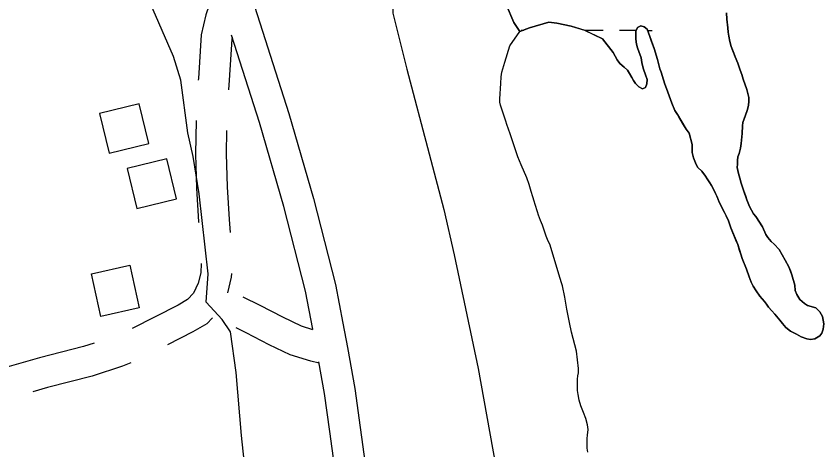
# Model space of a CAD drawing. Extents: x 3172297 to 3210190, y 958463 to 983887.
# Drawn here: x 3187707 to 3188496, y 973793 to 974218 of the extents above; entities that cross this region are included whole.
import ezdxf

# ---------------------------------------------------------------- set-up
doc = ezdxf.new("R2010")
doc.units = 0
for name, color, linetype in [('V-BLDG-OTLN', 7, 'Continuous'), ('V-LEVE-TOET', 7, 'Continuous'), ('V-ROAD-CNTR', 7, 'Continuous'), ('V-SITE-VEGE', 7, 'Continuous'), ('V-TOPO-SHOR', 7, 'Continuous'), ('V-WETL-SWMP', 7, 'Continuous')]:
    doc.layers.add(name, color=color, linetype=linetype)

msp = doc.modelspace()

# ---------------------------------------------------------------- linework, layer by layer
at = {"layer": 'V-BLDG-OTLN'}
for points in [[(3187797.91, 974083.5), (3187836.78, 974092.95), (3187827.33, 974131.82), (3187788.46, 974122.37)], [(3187824.84, 974029.64), (3187863.71, 974039.09), (3187854.26, 974077.96), (3187815.39, 974068.51)], [(3187827.36, 973932.26), (3187789.85, 973923.95), (3187780.59, 973965.74), (3187818.1, 973974.05)]]:
    msp.add_lwpolyline(points, close=True, dxfattribs=at)
at = {"layer": 'V-LEVE-TOET'}
for points in [[(3187812.75, 975311.54), (3187865.64, 975089.5), (3187898.3, 974930.68), (3187922.2, 974810.29), (3187950.22, 974677.98), (3187983.76, 974539.42), (3188006.22, 974441.43), (3188024.24, 974381.58), (3188041.85, 974334.98), (3188052.15, 974308.31), (3188064.47, 974283.47), (3188073.9, 974267.53), (3188079.06, 974252.37), (3188080.77, 974239.82), (3188077.39, 974230.07), (3188075.19, 974226.21), (3188075.02, 974220.53), (3188088.96, 974165.92), (3188110.58, 974083), (3188124.92, 974028.6), (3188135.14, 973984.1), (3188158.37, 973873.02), (3188172.66, 973794.92), (3188192.43, 973686.05)], [(3187934.76, 973737.24), (3187927.22, 973807.56), (3187921.97, 973869.21), (3187916.34, 973908.84), (3187908.23, 973920.92), (3187892.78, 973937.9), (3187894.7, 973965.58), (3187885.79, 974043.84), (3187879.95, 974080.39), (3187874.67, 974103.66), (3187868.04, 974155.12), (3187860.66, 974178.15), (3187835.33, 974236.95), (3187797.94, 974321.54), (3187781.01, 974380.16), (3187755.95, 974468.09), (3187734.8, 974564.45), (3187724.84, 974625.68), (3187710.43, 974724.17), (3187700.88, 974794.49)]]:
    msp.add_lwpolyline(points, dxfattribs=at)
at = {"layer": 'V-ROAD-CNTR'}
for points in [[(3187695.8, 975259.47), (3187713.42, 975185.19), (3187733.82, 975090.77), (3187763.96, 974945.92), (3187778.93, 974869.64), (3187788.87, 974822.52), (3187798.63, 974776.04), (3187816.59, 974681.93), (3187831.96, 974603.91), (3187847.21, 974536.42), (3187876.48, 974426.69), (3187907.85, 974327.97), (3187932.09, 974252.24), (3187973.53, 974122.41), (3187997.65, 974039.38), (3188018.97, 973955.24), (3188026.32, 973917.23), (3188030.94, 973893.57), (3188038.01, 973853.3), (3188043.34, 973815.39), (3188056.48, 973717.93)], [(3187902.02, 974247.8), (3187892.26, 974218.9), (3187887.97, 974199.52), (3187885.09, 974156.84), (3187884.99, 974155.21)], [(3187918.18, 974197.17), (3187917.75, 974195.25), (3187915.03, 974154.97), (3187914.48, 974145.52)], [(3187996.97, 973910.97), (3187996.87, 973911.5), (3187989.68, 973948.7), (3187968.7, 974031.51), (3187944.83, 974113.66), (3187917.58, 974199.05)], [(3187882.82, 974115.53), (3187882.2, 974082.76), (3187883.21, 974049.4), (3187885.37, 974016.62), (3187885.43, 974015.73)], [(3187912.64, 974105.8), (3187912.21, 974082.93), (3187913.18, 974050.84), (3187915.3, 974018.7), (3187916.22, 974006.02)], [(3187887.78, 973975.81), (3187887.79, 973975.59), (3187887.43, 973966.47), (3187885.02, 973956.46), (3187880.28, 973946.54), (3187874.44, 973940.45), (3187865.23, 973934.99), (3187820.51, 973912.18)], [(3187917.43, 973966.07), (3187917.29, 973962.33), (3187913.63, 973947.15)], [(3187996.98, 973910.93), (3187985.85, 973914.4), (3187967.58, 973923.08), (3187945.33, 973934.53), (3187928.81, 973942.88)], [(3187898.9, 973922.61), (3187893.26, 973916.74), (3187879.71, 973908.7), (3187854.99, 973896.09)], [(3188003.16, 973878.33), (3187995.05, 973880.1), (3187974.89, 973886.39), (3187954.27, 973896.19), (3187931.7, 973907.81), (3187921.93, 973912.75)], [(3187783.29, 973897.73), (3187772.86, 973894.33), (3187729.94, 973883.33), (3187695.69, 973873.54), (3187687.13, 973870.46)], [(3187819.05, 973878.57), (3187810.83, 973875.15), (3187781.24, 973865.51), (3187737.79, 973854.37), (3187723.25, 973850.22)], [(3188026.79, 973713.66), (3188013.63, 973811.29), (3188008.37, 973848.62), (3188002.93, 973879.6)]]:
    msp.add_lwpolyline(points, dxfattribs=at)
at = {"layer": 'V-SITE-VEGE'}
for p, q in [((3188185.86, 974229.19), (3188193.29, 974211.41)), ((3188401.44, 974214.65), (3188401.17, 974220.78)), ((3188193.29, 974211.41), (3188199.19, 974202.53)), ((3188208.63, 974206.32), (3188227.55, 974211.86)), ((3188227.55, 974211.86), (3188235.51, 974210.89)), ((3188235.51, 974210.89), (3188249.39, 974207.78)), ((3188402.59, 974206.34), (3188401.44, 974214.65)), ((3188199.19, 974202.53), (3188208.63, 974206.32)), ((3188249.39, 974207.78), (3188262.26, 974204.14)), ((3188262.26, 974204.14), (3188279.9, 974195.66)), ((3188312.47, 974195.21), (3188312.63, 974203.09)), ((3188312.63, 974203.09), (3188314.36, 974206.6)), ((3188314.36, 974206.6), (3188317.63, 974208.38)), ((3188317.63, 974208.38), (3188320.71, 974207.31)), ((3188320.71, 974207.31), (3188323.57, 974204.92)), ((3188323.57, 974204.92), (3188326.24, 974197.93)), ((3188402.84, 974202.18), (3188402.59, 974206.34)), ((3188404.43, 974193), (3188402.84, 974202.18)), ((3188279.9, 974195.66), (3188290.45, 974182.14)), ((3188313.16, 974190.4), (3188312.47, 974195.21)), ((3188326.24, 974197.93), (3188330.48, 974186.14)), ((3188314.06, 974186.68), (3188313.16, 974190.4)), ((3188317.85, 974176.86), (3188314.06, 974186.68)), ((3188330.48, 974186.14), (3188333.62, 974175.43)), ((3188405.78, 974187.97), (3188404.43, 974193)), ((3188409.57, 974177.92), (3188405.78, 974187.97)), ((3188290.45, 974182.14), (3188294.22, 974174.94)), ((3188294.22, 974174.94), (3188296.87, 974171.46)), ((3188296.87, 974171.46), (3188301.27, 974167.77)), ((3188318.32, 974172.48), (3188317.85, 974176.86)), ((3188319, 974169.42), (3188318.32, 974172.48)), ((3188333.62, 974175.43), (3188336.09, 974166.26)), ((3188412.24, 974171.81), (3188409.57, 974177.92)), ((3188414.48, 974164.82), (3188412.24, 974171.81)), ((3188301.27, 974167.77), (3188304.36, 974164.72)), ((3188304.36, 974164.72), (3188308.79, 974157.75)), ((3188320.12, 974165.71), (3188319, 974169.42)), ((3188322.12, 974160.25), (3188320.12, 974165.71)), ((3188336.09, 974166.26), (3188337.21, 974162.76)), ((3188337.21, 974162.76), (3188341.01, 974151.18)), ((3188416.04, 974160.67), (3188414.48, 974164.82)), ((3188308.79, 974157.75), (3188310.34, 974154.69)), ((3188310.34, 974154.69), (3188312.11, 974151.86)), ((3188323.69, 974155.66), (3188322.12, 974160.25)), ((3188323.28, 974151.5), (3188323.69, 974155.66)), ((3188417.6, 974156.09), (3188416.04, 974160.67)), ((3188420.96, 974145.82), (3188417.6, 974156.09)), ((3188312.11, 974151.86), (3188315.64, 974148.38)), ((3188315.64, 974148.38), (3188319.15, 974146.66)), ((3188319.15, 974146.66), (3188321.99, 974147.99)), ((3188321.99, 974147.99), (3188323.28, 974151.5)), ((3188341.01, 974151.18), (3188347.71, 974132.62)), ((3188422.98, 974137.96), (3188420.96, 974145.82)), ((3188347.71, 974132.62), (3188350.82, 974125.42)), ((3188422.59, 974130.29), (3188423, 974134.67)), ((3188423, 974134.67), (3188422.98, 974137.96)), ((3188350.82, 974125.42), (3188353.26, 974121.5)), ((3188417.24, 974113.61), (3188421.32, 974125.25)), ((3188421.32, 974125.25), (3188422.59, 974130.29)), ((3188353.26, 974121.5), (3188361.68, 974107.11)), ((3188416.65, 974102.89), (3188416.82, 974110.33)), ((3188416.82, 974110.33), (3188417.24, 974113.61)), ((3188361.68, 974107.11), (3188364.55, 974103.19)), ((3188364.55, 974103.19), (3188367.69, 974092.04)), ((3188415.41, 974093.03), (3188416.65, 974102.89)), ((3188367.69, 974092.04), (3188367.74, 974084.38)), ((3188415, 974088.64), (3188415.41, 974093.03)), ((3188367.74, 974084.38), (3188368.87, 974079.13)), ((3188413.5, 974083.38), (3188415, 974088.64)), ((3188368.87, 974079.13), (3188371.54, 974072.58)), ((3188411.8, 974076.58), (3188412.21, 974080.09)), ((3188411.82, 974072.86), (3188411.8, 974076.58)), ((3188412.21, 974080.09), (3188413.5, 974083.38)), ((3188371.54, 974072.58), (3188373.32, 974069.75)), ((3188373.32, 974069.75), (3188377.06, 974066.06)), ((3188411.63, 974069.58), (3188411.82, 974072.86)), ((3188412.76, 974063.89), (3188411.63, 974069.58)), ((3188377.06, 974066.06), (3188380.82, 974061.05)), ((3188380.82, 974061.05), (3188382.37, 974058.43)), ((3188414.33, 974059.3), (3188412.76, 974063.89)), ((3188382.37, 974058.43), (3188385.02, 974054.72)), ((3188385.02, 974054.72), (3188386.57, 974052.11)), ((3188386.57, 974052.11), (3188389.23, 974047.09)), ((3188415.67, 974054.28), (3188414.33, 974059.3)), ((3188417.91, 974047.29), (3188415.67, 974054.28)), ((3188389.23, 974047.09), (3188390.57, 974044.26)), ((3188390.57, 974044.26), (3188394.13, 974035.74)), ((3188421.04, 974038.12), (3188417.91, 974047.29)), ((3188423.71, 974031.35), (3188421.04, 974038.12)), ((3188394.13, 974035.74), (3188399.23, 974025.49)), ((3188427.48, 974024.37), (3188423.71, 974031.35)), ((3188399.23, 974025.49), (3188401.01, 974022.43)), ((3188401.01, 974022.43), (3188403.01, 974017.42)), ((3188429.69, 974021.54), (3188427.48, 974024.37)), ((3188436.33, 974011.73), (3188429.69, 974021.54)), ((3188403.01, 974017.42), (3188405.47, 974010.64)), ((3188405.47, 974010.64), (3188412.15, 973994.27)), ((3188439.66, 974004.09), (3188436.33, 974011.73)), ((3188441.43, 974001.04), (3188439.66, 974004.09)), ((3188444.75, 973997.12), (3188441.43, 974001.04)), ((3188447.83, 973994.73), (3188444.75, 973997.12)), ((3188412.15, 973994.27), (3188415.06, 973984.88)), ((3188452.68, 973989.52), (3188447.83, 973994.73)), ((3188458.44, 973979.05), (3188452.68, 973989.52)), ((3188415.06, 973984.88), (3188416.62, 973980.51)), ((3188416.62, 973980.51), (3188420.63, 973970.03)), ((3188462.21, 973972.51), (3188458.44, 973979.05)), ((3188420.63, 973970.03), (3188423.31, 973962.61)), ((3188465.11, 973964.65), (3188462.21, 973972.51)), ((3188423.31, 973962.61), (3188425.31, 973957.36)), ((3188425.31, 973957.36), (3188427.09, 973953.66)), ((3188468.02, 973954.38), (3188465.11, 973964.65)), ((3188427.09, 973953.66), (3188430.19, 973948.86)), ((3188468.28, 973949.34), (3188468.02, 973954.38)), ((3188469.84, 973945.41), (3188468.28, 973949.34)), ((3188430.19, 973948.86), (3188433.73, 973943.63)), ((3188433.73, 973943.63), (3188438.36, 973938.41)), ((3188472.94, 973940.62), (3188469.84, 973945.41)), ((3188438.36, 973938.41), (3188440.35, 973935.8)), ((3188440.35, 973935.8), (3188442.34, 973932.96)), ((3188477.34, 973936.49), (3188472.94, 973940.62)), ((3188480.42, 973934.76), (3188477.34, 973936.49)), ((3188488.54, 973932.41), (3188480.42, 973934.76)), ((3188442.34, 973932.96), (3188445.43, 973929.48)), ((3188445.43, 973929.48), (3188448.3, 973926)), ((3188448.3, 973926), (3188456.02, 973917.08)), ((3188492.29, 973928.49), (3188488.54, 973932.41)), ((3188494.94, 973923.91), (3188492.29, 973928.49)), ((3188496.31, 973916.7), (3188494.94, 973923.91)), ((3188456.02, 973917.08), (3188459.11, 973913.16)), ((3188459.11, 973913.16), (3188463.74, 973909.47)), ((3188494.18, 973907.49), (3188495.69, 973911.44)), ((3188495.69, 973911.44), (3188496.31, 973916.7)), ((3188463.74, 973909.47), (3188469.45, 973906.66)), ((3188469.45, 973906.66), (3188474.28, 973904.07)), ((3188474.28, 973904.07), (3188479.55, 973901.92)), ((3188479.55, 973901.92), (3188483.28, 973901.28)), ((3188483.28, 973901.28), (3188487.65, 973901.97)), ((3188487.65, 973901.97), (3188492.23, 973904.85)), ((3188492.23, 973904.85), (3188494.18, 973907.49))]:
    msp.add_line(p, q, dxfattribs=at)
at = {"layer": 'V-TOPO-SHOR'}
for points in [[(3188492.29, 973928.49), (3188488.54, 973932.41), (3188480.42, 973934.76), (3188477.34, 973936.49), (3188472.94, 973940.62), (3188469.84, 973945.41), (3188468.28, 973949.34), (3188468.02, 973954.38), (3188465.11, 973964.65), (3188463.77, 973968.36), (3188462.21, 973972.51), (3188458.44, 973979.05), (3188452.68, 973989.52), (3188447.83, 973994.73), (3188444.75, 973997.12), (3188441.43, 974001.04), (3188439.66, 974004.09), (3188436.33, 974011.73), (3188433.45, 974016.09), (3188429.69, 974021.54), (3188427.48, 974024.37), (3188423.71, 974031.35), (3188421.04, 974038.12), (3188419.92, 974041.39), (3188417.91, 974047.29), (3188415.67, 974054.28), (3188414.33, 974059.3), (3188412.76, 974063.89), (3188411.63, 974069.58), (3188411.82, 974072.86), (3188411.8, 974076.58), (3188412.21, 974080.09), (3188413.5, 974083.38), (3188415, 974088.64), (3188415.41, 974093.03), (3188416.65, 974102.89), (3188416.82, 974110.33), (3188417.24, 974113.61), (3188419.38, 974119.76), (3188421.32, 974125.25), (3188422.59, 974130.29), (3188423, 974134.67), (3188422.98, 974137.96), (3188420.96, 974145.82), (3188417.6, 974156.09), (3188416.04, 974160.67), (3188414.48, 974164.82), (3188412.24, 974171.81), (3188409.57, 974177.92), (3188408.23, 974181.64), (3188405.78, 974187.97), (3188404.43, 974193), (3188403.52, 974198.24), (3188402.83, 974202.18), (3188402.59, 974206.34), (3188401.44, 974214.65), (3188401.17, 974220.78)], [(3188199.19, 974202.53), (3188208.63, 974206.32), (3188227.55, 974211.87), (3188235.51, 974210.89), (3188249.39, 974207.78), (3188262.26, 974204.14), (3188279.9, 974195.66), (3188290.45, 974182.14), (3188294.22, 974174.94), (3188296.87, 974171.46), (3188301.27, 974167.77), (3188304.36, 974164.72), (3188306.35, 974161.67), (3188308.79, 974157.75), (3188310.34, 974154.69), (3188312.11, 974151.86), (3188315.64, 974148.38), (3188319.15, 974146.66), (3188321.99, 974147.99), (3188323.28, 974151.5), (3188323.69, 974155.66), (3188322.12, 974160.25), (3188320.12, 974165.71), (3188319, 974169.42), (3188318.32, 974172.48), (3188317.85, 974176.85), (3188315.4, 974183.19), (3188314.06, 974186.68), (3188313.16, 974190.4), (3188312.47, 974195.21), (3188312.63, 974203.09), (3188314.36, 974206.6), (3188317.63, 974208.38), (3188320.71, 974207.31), (3188323.57, 974204.92), (3188326.24, 974197.93), (3188328.03, 974192.91), (3188330.48, 974186.14), (3188333.62, 974175.43), (3188336.09, 974166.26), (3188337.21, 974162.76), (3188339.67, 974155.33), (3188341.01, 974151.18), (3188342.58, 974146.82), (3188347.71, 974132.62), (3188350.82, 974125.42), (3188353.26, 974121.5), (3188355.03, 974118.44), (3188359.24, 974111.25), (3188361.68, 974107.1), (3188364.55, 974103.19), (3188367.69, 974092.04), (3188367.74, 974084.38), (3188368.87, 974079.13), (3188371.54, 974072.58), (3188373.32, 974069.75), (3188377.06, 974066.06), (3188380.82, 974061.05), (3188382.37, 974058.43), (3188385.02, 974054.72), (3188386.57, 974052.11), (3188389.23, 974047.09), (3188390.57, 974044.26), (3188391.9, 974040.98), (3188394.13, 974035.74), (3188397.02, 974029.85), (3188399.23, 974025.49), (3188401.01, 974022.43), (3188403.01, 974017.42), (3188405.47, 974010.64), (3188410.37, 973998.64), (3188412.15, 973994.27), (3188413.94, 973988.37), (3188415.06, 973984.88), (3188416.62, 973980.51), (3188420.63, 973970.03), (3188423.31, 973962.61), (3188425.31, 973957.36), (3188427.09, 973953.66), (3188430.19, 973948.86), (3188433.73, 973943.63), (3188438.36, 973938.41), (3188440.35, 973935.8), (3188442.34, 973932.96), (3188445.43, 973929.48), (3188448.3, 973926), (3188453.38, 973920.12), (3188456.02, 973917.08), (3188459.11, 973913.16), (3188463.74, 973909.47), (3188469.45, 973906.66), (3188474.28, 973904.07), (3188479.55, 973901.92), (3188483.28, 973901.29), (3188487.65, 973901.97), (3188492.23, 973904.85), (3188494.18, 973907.49), (3188495.69, 973911.44), (3188496.31, 973916.7), (3188494.94, 973923.91), (3188492.29, 973928.49)], [(3188265.56, 973790.98), (3188265.09, 973794.92), (3188265.07, 973798.64), (3188265.03, 973804.33), (3188265.22, 973807.84), (3188266.06, 973813.32), (3188265.37, 973817.91), (3188263.8, 973824.03), (3188261.57, 973829.92), (3188260.01, 973833.2), (3188258.9, 973836.47), (3188257.33, 973841.94), (3188256.19, 973847.62), (3188255.73, 973851.56), (3188255.7, 973855.5), (3188255.46, 973858.78), (3188255.65, 973862.5), (3188255.85, 973865.79), (3188256.48, 973868.86), (3188256.68, 973873.02), (3188254.71, 973889.98), (3188249.86, 973908.65), (3188247.61, 973918.05), (3188245.11, 973931.17), (3188243.2, 973942.79), (3188241.01, 973953.69), (3188239.9, 973956.75), (3188238.55, 973961.11), (3188228.47, 973994.54), (3188226.92, 973997.59), (3188224.92, 974002.4), (3188224.02, 974005.46), (3188221.34, 974013.1), (3188219.34, 974017.68), (3188217.55, 974022.92), (3188216.43, 974026.2), (3188214.2, 974033.41), (3188213.3, 974036.69), (3188211.96, 974040.84), (3188210.39, 974046.08), (3188208.37, 974052.85), (3188206.13, 974059.41), (3188200.57, 974072.28), (3188197.24, 974079.92), (3188189.86, 974102.42), (3188186.51, 974111.59), (3188185.61, 974114.87), (3188180.25, 974130.59), (3188179.79, 974133.66), (3188179.55, 974136.94), (3188180.54, 974151.83), (3188180.94, 974158.18), (3188181.78, 974163.01), (3188184.56, 974172.66), (3188189.3, 974188.59), (3188199.19, 974202.53)]]:
    msp.add_lwpolyline(points, dxfattribs=at)
at = {"layer": 'V-WETL-SWMP'}
for p, q in [((3188200.54, 974204.1), (3188203.08, 974204.09)), ((3188262.66, 974203.94), (3188280.54, 974203.9)), ((3188296.54, 974203.86), (3188312.99, 974203.82)), ((3188324, 974203.79), (3188328.54, 974203.78))]:
    msp.add_line(p, q, dxfattribs=at)
for points in [[(3188330.48, 974186.14), (3188328.03, 974192.91), (3188326.24, 974197.93), (3188323.57, 974204.92), (3188320.71, 974207.31), (3188317.63, 974208.38), (3188314.36, 974206.6), (3188312.64, 974203.09), (3188312.47, 974195.21), (3188313.16, 974190.4), (3188314.06, 974186.68), (3188315.4, 974183.19), (3188317.85, 974176.86), (3188318.32, 974172.48), (3188319, 974169.42), (3188320.12, 974165.71), (3188322.12, 974160.25), (3188323.69, 974155.66), (3188323.28, 974151.5), (3188321.99, 974147.99), (3188319.15, 974146.66), (3188315.64, 974148.38), (3188312.11, 974151.86), (3188310.34, 974154.69), (3188308.79, 974157.75), (3188306.35, 974161.67), (3188304.36, 974164.72), (3188301.27, 974167.77), (3188296.87, 974171.46), (3188294.22, 974174.94), (3188290.45, 974182.14), (3188279.9, 974195.66), (3188262.25, 974204.14), (3188249.4, 974207.78), (3188235.51, 974210.89), (3188227.55, 974211.87), (3188208.63, 974206.32), (3188199.19, 974202.53), (3188193.29, 974211.41), (3188185.86, 974229.19)], [(3188401.17, 974220.78), (3188401.44, 974214.65), (3188402.59, 974206.34), (3188402.83, 974202.18), (3188403.52, 974198.24), (3188404.43, 974192.99), (3188405.78, 974187.97), (3188408.23, 974181.64), (3188409.57, 974177.93), (3188412.24, 974171.81), (3188414.48, 974164.82), (3188416.04, 974160.68), (3188417.6, 974156.09), (3188420.96, 974145.82), (3188422.98, 974137.96), (3188423, 974134.67), (3188422.59, 974130.29), (3188421.31, 974125.25), (3188419.38, 974119.76), (3188417.24, 974113.62)], [(3188417.24, 974113.62), (3188416.82, 974110.33), (3188416.65, 974102.89), (3188415.41, 974093.03), (3188415, 974088.64), (3188413.5, 974083.38), (3188412.21, 974080.09), (3188411.8, 974076.58), (3188411.82, 974072.86), (3188411.63, 974069.58), (3188412.76, 974063.89), (3188414.33, 974059.31), (3188415.67, 974054.28), (3188417.91, 974047.29), (3188419.92, 974041.39), (3188421.04, 974038.12), (3188423.71, 974031.35), (3188427.48, 974024.37), (3188429.69, 974021.54), (3188433.45, 974016.09), (3188436.33, 974011.73), (3188439.66, 974004.09), (3188441.43, 974001.04), (3188444.75, 973997.12), (3188447.83, 973994.74), (3188452.68, 973989.52), (3188458.44, 973979.05), (3188462.21, 973972.51), (3188463.77, 973968.36), (3188465.11, 973964.65), (3188468.02, 973954.38), (3188468.28, 973949.34), (3188469.84, 973945.41), (3188472.94, 973940.62), (3188477.34, 973936.49), (3188480.42, 973934.76), (3188488.54, 973932.41), (3188492.28, 973928.49), (3188494.94, 973923.91), (3188496.31, 973916.7), (3188495.69, 973911.44), (3188494.18, 973907.49), (3188492.23, 973904.85), (3188487.65, 973901.97), (3188483.28, 973901.28), (3188479.55, 973901.92), (3188474.28, 973904.07), (3188469.45, 973906.66), (3188463.74, 973909.47), (3188459.11, 973913.16), (3188456.02, 973917.08), (3188453.38, 973920.12), (3188448.3, 973926), (3188445.43, 973929.48), (3188442.34, 973932.96), (3188440.35, 973935.8), (3188438.36, 973938.41), (3188433.73, 973943.63), (3188430.19, 973948.86), (3188427.09, 973953.66), (3188425.32, 973957.36), (3188423.31, 973962.61), (3188420.63, 973970.03), (3188416.62, 973980.51), (3188415.06, 973984.88), (3188413.94, 973988.37), (3188412.15, 973994.27), (3188410.37, 973998.64), (3188405.47, 974010.64), (3188403.01, 974017.41), (3188401.01, 974022.44), (3188399.23, 974025.49), (3188397.02, 974029.85), (3188394.13, 974035.74), (3188391.9, 974040.98), (3188390.57, 974044.26), (3188389.23, 974047.09), (3188386.57, 974052.11), (3188385.02, 974054.72), (3188382.37, 974058.43), (3188380.82, 974061.05), (3188377.06, 974066.05), (3188373.32, 974069.75), (3188371.55, 974072.58), (3188368.87, 974079.13), (3188367.74, 974084.38), (3188367.69, 974092.04), (3188364.55, 974103.18), (3188361.68, 974107.1), (3188359.24, 974111.25), (3188355.03, 974118.44), (3188353.26, 974121.49), (3188350.82, 974125.42), (3188347.71, 974132.62), (3188342.58, 974146.82), (3188341.01, 974151.18), (3188339.67, 974155.33), (3188337.21, 974162.76), (3188336.09, 974166.26), (3188333.62, 974175.43), (3188330.48, 974186.14)]]:
    msp.add_lwpolyline(points, dxfattribs=at)

doc.saveas('drawing.dxf')
